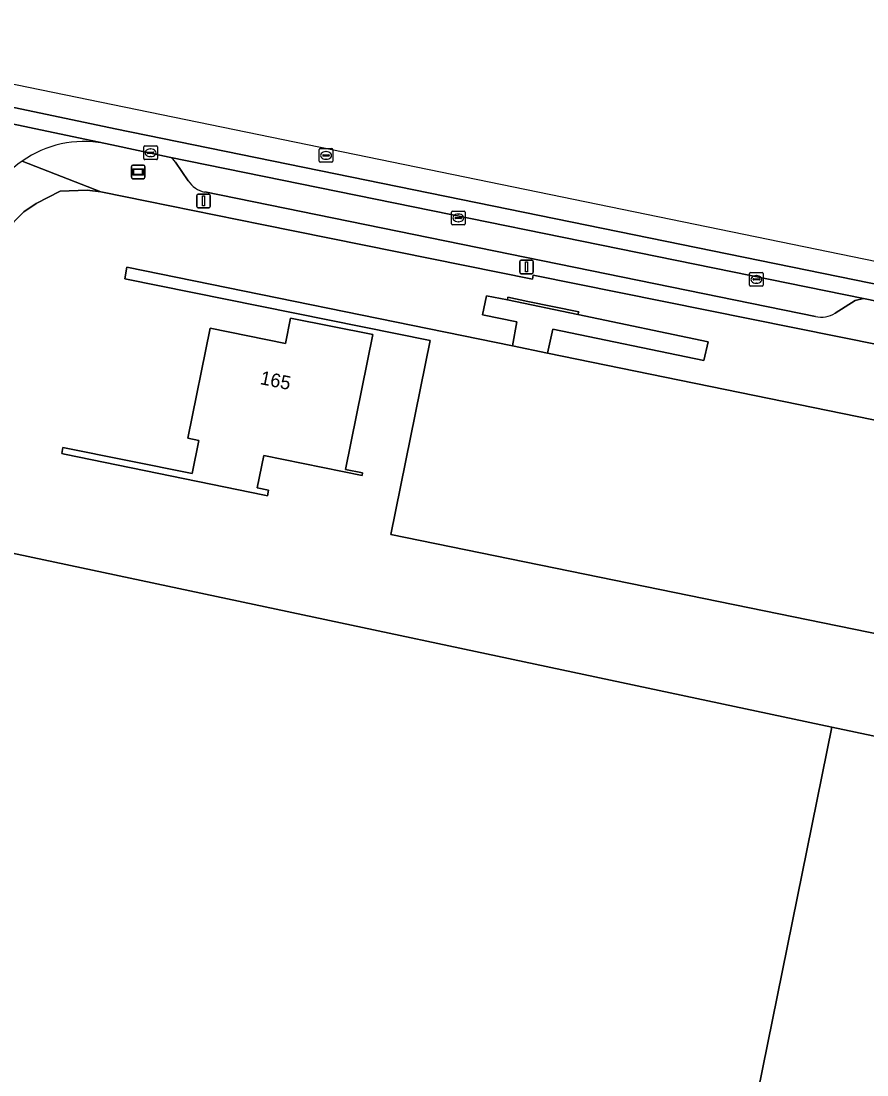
# Model space of a CAD drawing. Extents: x 157692 to 159674, y 381452 to 383291.
# Drawn here: x 158726.4 to 158788.3, y 382936.6 to 383013.8 of the extents above; entities that cross this region are included whole.
import ezdxf

# ---------------------------------------------------------------- set-up
doc = ezdxf.new("R2010")
doc.units = 0
for name, color, linetype in [('IMGEO_Erf', 7, 'Continuous'), ('IMGEO_Kolk', 7, 'Continuous'), ('IMGEO_Lichtmast', 7, 'Continuous'), ('IMGEO_Pand', 7, 'Continuous'), ('IMGEO_Pand_nummerreeks', 7, 'Continuous'), ('IMGEO_Parkeervlak_open', 7, 'Continuous'), ('IMGEO_Rijbaan_lokaal_gesloten', 7, 'Continuous'), ('IMGEO_Rijbaan_lokaal_open', 7, 'Continuous'), ('IMGEO_Rioolput', 7, 'Continuous'), ('IMGEO_Voetpad_open', 7, 'Continuous'), ('IMGEO_Wegwijzer', 7, 'Continuous')]:
    doc.layers.add(name, color=color, linetype=linetype)

msp = doc.modelspace()

# ---------------------------------------------------------------- linework, layer by layer
at = {"layer": 'IMGEO_Erf'}
for points in [[(158902.965, 382965.847), (158792.866, 382988.291), (158793.06, 382989.296), (158792.55, 382989.399), (158763.859, 382995.171), (158763.807, 382994.886), (158744.012, 382998.893), (158732.227, 383001.293), (158731.226, 383001.403), (158729.239, 383001.342), (158727.484, 383000.425), (158726.591, 382999.819), (158725.909, 382999.137)], [(158725.301, 382974.929), (158785.725, 382962.1), (158803.033, 382958.425), (158803.062, 382958.566), (158803.905, 382962.686), (158857.825, 382951.646)]]:
    msp.add_lwpolyline(points, dxfattribs=at)
for points in [[(158753.435, 382976.201), (158756.333, 382990.393), (158733.971, 382994.917), (158734.122, 382995.765), (158762.342, 382989.997), (158762.676, 382991.769), (158760.157, 382992.286), (158760.441, 382993.669), (158761.977, 382993.364), (158762.011, 382993.563), (158763.462, 382993.266), (158767.194, 382992.501), (158767.143, 382992.3), (158776.662, 382990.299), (158776.356, 382988.945), (158765.296, 382991.237), (158764.919, 382989.47), (158808.101, 382980.643), (158807.939, 382979.851), (158806.588, 382980.085), (158803.687, 382965.917)], [(158744.14, 382981.976), (158743.662, 382979.618), (158744.502, 382979.448), (158744.419, 382979.038), (158744.196, 382979.083), (158729.554, 382982.085), (158729.36, 382982.124), (158729.449, 382982.565), (158738.896, 382980.651), (158739.389, 382983.085), (158738.586, 382983.248), (158740.215, 382991.29), (158745.736, 382990.172), (158746.115, 382992.045), (158752.121, 382990.828), (158750.12, 382980.955), (158751.374, 382980.7), (158751.337, 382980.518)]]:
    msp.add_lwpolyline(points, close=True, dxfattribs=at)
at = {"layer": 'IMGEO_Kolk'}
for p, q in [((158735.359, 383003.713), (158735.359, 383004.565)), ((158735.434, 383004.639), (158736.286, 383004.639)), ((158735.618, 383004.133), (158735.618, 383004.145)), ((158736.056, 383004.096), (158735.658, 383004.096)), ((158735.661, 383004.182), (158736.059, 383004.182)), ((158735.847, 383004.419), (158735.872, 383004.419)), ((158736.102, 383004.145), (158736.102, 383004.133)), ((158736.36, 383004.565), (158736.36, 383003.713)), ((158736.286, 383003.639), (158735.434, 383003.639)), ((158735.87, 383003.859), (158735.845, 383003.859)), ((158757.885, 382998.944), (158757.885, 382999.796)), ((158757.96, 382999.87), (158758.812, 382999.87)), ((158758.144, 382999.364), (158758.144, 382999.376)), ((158758.582, 382999.327), (158758.184, 382999.327)), ((158758.187, 382999.413), (158758.585, 382999.413)), ((158758.373, 382999.65), (158758.398, 382999.65)), ((158758.628, 382999.376), (158758.628, 382999.364)), ((158758.886, 382999.796), (158758.886, 382998.944)), ((158758.812, 382998.87), (158757.96, 382998.87)), ((158758.396, 382999.09), (158758.371, 382999.09)), ((158779.702, 382994.447), (158779.702, 382995.299)), ((158779.777, 382995.373), (158780.629, 382995.373)), ((158779.961, 382994.867), (158779.961, 382994.879)), ((158780.399, 382994.83), (158780.001, 382994.83)), ((158780.004, 382994.916), (158780.402, 382994.916)), ((158780.19, 382995.153), (158780.215, 382995.153)), ((158780.445, 382994.879), (158780.445, 382994.867)), ((158780.703, 382995.299), (158780.703, 382994.447)), ((158780.629, 382994.373), (158779.777, 382994.373)), ((158780.213, 382994.593), (158780.188, 382994.593))]:
    msp.add_line(p, q, dxfattribs=at)
for points in [[(158735.359, 383003.713), (158735.359, 383004.565)], [(158735.434, 383004.639), (158736.286, 383004.639)], [(158736.36, 383004.565), (158736.36, 383003.713)], [(158736.286, 383003.639), (158735.434, 383003.639)], [(158757.885, 382998.944), (158757.885, 382999.796)], [(158757.96, 382999.87), (158758.812, 382999.87)], [(158758.886, 382999.796), (158758.886, 382998.944)], [(158758.812, 382998.87), (158757.96, 382998.87)], [(158779.702, 382994.447), (158779.702, 382995.299)], [(158779.777, 382995.373), (158780.629, 382995.373)], [(158780.703, 382995.299), (158780.703, 382994.447)], [(158780.629, 382994.373), (158779.777, 382994.373)]]:
    msp.add_lwpolyline(points, dxfattribs=at)
for centre, radius, start, end in [((158735.436, 383004.563), 0.0765, 91.55205, 178.44795), ((158735.436, 383004.563), 0.0765, 91.55205, 178.44795), ((158735.658, 383004.142), 0.0403, 85.87752, 175.75265), ((158735.655, 383004.132), 0.0366, 178.93798, 274.71019), ((158736.059, 383004.139), 0.043, 264.86636, 352.45326), ((158736.063, 383004.144), 0.0386, 1.73085, 96.63898), ((158736.284, 383004.563), 0.0765, 1.55205, 88.44795), ((158736.284, 383004.563), 0.0765, 1.55205, 88.44795), ((158735.436, 383003.715), 0.0765, 181.55205, 268.44795), ((158735.436, 383003.715), 0.0765, 181.55205, 268.44795), ((158736.284, 383003.715), 0.0765, 271.55205, 358.44795), ((158736.284, 383003.715), 0.0765, 271.55205, 358.44795), ((158757.962, 382999.794), 0.0765, 91.55205, 178.44795), ((158757.962, 382999.794), 0.0765, 91.55205, 178.44795), ((158758.184, 382999.373), 0.0403, 85.87752, 175.75265), ((158758.181, 382999.363), 0.0366, 178.93798, 274.71019), ((158758.585, 382999.37), 0.043, 264.86636, 352.45326), ((158758.589, 382999.375), 0.0386, 1.73085, 96.63898), ((158758.81, 382999.794), 0.0765, 1.55205, 88.44795), ((158758.81, 382999.794), 0.0765, 1.55205, 88.44795), ((158757.962, 382998.946), 0.0765, 181.55205, 268.44795), ((158757.962, 382998.946), 0.0765, 181.55205, 268.44795), ((158758.81, 382998.946), 0.0765, 271.55205, 358.44795), ((158758.81, 382998.946), 0.0765, 271.55205, 358.44795), ((158779.779, 382995.297), 0.0765, 91.55205, 178.44795), ((158779.779, 382995.297), 0.0765, 91.55205, 178.44795), ((158780.001, 382994.876), 0.0403, 85.87752, 175.75265), ((158779.998, 382994.866), 0.0366, 178.93798, 274.71019), ((158780.402, 382994.873), 0.043, 264.86636, 352.45326), ((158780.406, 382994.878), 0.0386, 1.73085, 96.63898), ((158780.627, 382995.297), 0.0765, 1.55205, 88.44795), ((158780.627, 382995.297), 0.0765, 1.55205, 88.44795), ((158779.779, 382994.449), 0.0765, 181.55205, 268.44795), ((158779.779, 382994.449), 0.0765, 181.55205, 268.44795), ((158780.627, 382994.449), 0.0765, 271.55205, 358.44795), ((158780.627, 382994.449), 0.0765, 271.55205, 358.44795)]:
    msp.add_arc(centre, radius, start, end, dxfattribs=at)
for centre, major_axis, ratio, start_param, end_param in [((158735.846, 383004.139), (-0.387, 0.002), 0.722429, 4.712389, 7.853982), ((158735.871, 383004.139), (-0.39, 0.002), 0.717154, 1.570796, 4.712389), ((158758.372, 382999.37), (-0.387, 0.002), 0.722429, 4.712389, 7.853982), ((158758.397, 382999.37), (-0.39, 0.002), 0.717154, 1.570796, 4.712389), ((158780.189, 382994.873), (-0.387, 0.002), 0.722429, 4.712389, 7.853982), ((158780.214, 382994.873), (-0.39, 0.002), 0.717154, 1.570796, 4.712389)]:
    msp.add_ellipse(centre, major_axis=major_axis, ratio=ratio, start_param=start_param, end_param=end_param, dxfattribs=at)
at = {"layer": 'IMGEO_Lichtmast'}
for p, q in [((158739.238, 383000.22), (158739.238, 383001.02)), ((158739.238, 383001.02), (158739.238, 383000.22)), ((158739.338, 383001.12), (158740.128, 383001.12)), ((158740.128, 383001.12), (158739.338, 383001.12)), ((158740.228, 383001.02), (158740.228, 383000.22)), ((158740.228, 383000.22), (158740.228, 383001.02)), ((158740.128, 383000.12), (158739.338, 383000.12)), ((158739.338, 383000.12), (158740.128, 383000.12)), ((158762.983, 382996.29), (158763.773, 382996.29)), ((158763.773, 382996.29), (158762.983, 382996.29)), ((158762.883, 382995.39), (158762.883, 382996.19)), ((158762.883, 382996.19), (158762.883, 382995.39)), ((158763.873, 382996.19), (158763.873, 382995.39)), ((158763.873, 382995.39), (158763.873, 382996.19)), ((158763.773, 382995.29), (158762.983, 382995.29)), ((158762.983, 382995.29), (158763.773, 382995.29))]:
    msp.add_line(p, q, dxfattribs=at)
for points in [[(158739.658, 383000.995), (158739.808, 383000.995), (158739.808, 383000.245), (158739.658, 383000.245), (158739.658, 383000.995)], [(158763.303, 382996.165), (158763.453, 382996.165), (158763.453, 382995.415), (158763.303, 382995.415), (158763.303, 382996.165)]]:
    msp.add_lwpolyline(points, dxfattribs=at)
for centre, start, end in [((158739.338, 383001.02), 90, 180), ((158739.338, 383001.02), 90, 180), ((158740.128, 383001.02), 0, 90), ((158740.128, 383001.02), 360, 90), ((158739.338, 383000.22), 180, 270), ((158739.338, 383000.22), 180, 270), ((158740.128, 383000.22), 270, 0), ((158740.128, 383000.22), 270, 0), ((158762.983, 382996.19), 90, 180), ((158762.983, 382996.19), 90, 180), ((158763.773, 382996.19), 0, 90), ((158763.773, 382996.19), 360, 90), ((158762.983, 382995.39), 180, 270), ((158762.983, 382995.39), 180, 270), ((158763.773, 382995.39), 270, 0), ((158763.773, 382995.39), 270, 0)]:
    msp.add_arc(centre, 0.1, start, end, dxfattribs=at)
at = {"layer": 'IMGEO_Pand'}
for points in [[(158803.687, 382965.917), (158806.588, 382980.085), (158807.939, 382979.851), (158808.101, 382980.643), (158764.919, 382989.47), (158762.342, 382989.997), (158734.122, 382995.765), (158733.971, 382994.917), (158756.333, 382990.393), (158753.435, 382976.201)], [(158729.554, 382982.085), (158744.196, 382979.083), (158744.419, 382979.038), (158744.502, 382979.448), (158743.662, 382979.618), (158744.14, 382981.976), (158751.337, 382980.518), (158751.374, 382980.7), (158750.12, 382980.955), (158752.121, 382990.828), (158746.115, 382992.045), (158745.736, 382990.172), (158740.215, 382991.29), (158738.586, 382983.248), (158739.389, 382983.085), (158738.896, 382980.651), (158729.449, 382982.565), (158729.36, 382982.124)], [(158850.96, 382891.39), (158851.09, 382892.017), (158850.023, 382892.238), (158849.966, 382891.963), (158845.782, 382892.819), (158857.825, 382951.646), (158803.905, 382962.686), (158803.062, 382958.566), (158803.033, 382958.425), (158785.725, 382962.1), (158779.202, 382929.956), (158796.548, 382926.28), (158794.696, 382917.354), (158802.744, 382915.684), (158798.068, 382893.154), (158798.264, 382893.113), (158843.882, 382883.646), (158844.516, 382886.701), (158848.697, 382885.834), (158848.547, 382884.915), (158849.575, 382884.702)]]:
    msp.add_lwpolyline(points, close=True, dxfattribs=at)
msp.add_lwpolyline([(158717.373, 382927.397), (158727.94, 382925.256), (158731.86, 382924.461), (158731.066, 382920.541), (158728.95, 382909.854), (158734.786, 382908.741), (158733.943, 382904.313), (158741.814, 382902.631), (158742.845, 382907.701), (158742.607, 382907.747), (158743.649, 382912.892), (158743.946, 382912.834), (158745.396, 382912.554), (158747.183, 382912.208), (158746.392, 382908.121), (158749.951, 382907.4), (158755.293, 382935.022), (158779.202, 382929.956), (158785.725, 382962.1), (158725.301, 382974.929)], dxfattribs=at)
at = {"layer": 'IMGEO_Parkeervlak_open'}
for points in [[(158785.972, 382992.401), (158787.425, 382993.315), (158788.046, 382993.471), (158737.219, 383003.831)], [(158737.68, 383003.444), (158738.62, 383002.083)], [(158739.826, 383001.27), (158784.518, 382992.154)]]:
    msp.add_lwpolyline(points, dxfattribs=at)
for centre, radius, start, end in [((158737.039, 383003.149), 0.705, 24.73584, 75.23863), ((158740.184, 383003.103), 1.868, 213.09723, 258.93264), ((158784.93, 382994.132), 2.02, 258.23006, 301.05224)]:
    msp.add_arc(centre, radius, start, end, dxfattribs=at)
at = {"layer": 'IMGEO_Rijbaan_lokaal_gesloten'}
msp.add_lwpolyline([(158678.787, 383018.803), (158678.432, 383017.066), (158715.883, 383009.549), (158733.282, 383005.886), (159008.345, 382949.698), (159047.024, 382941.455), (159115.477, 382927.089), (159049.485, 382942.388), (159041.051, 382944.343), (158704.703, 383013.476)], close=True, dxfattribs=at)
msp.add_lwpolyline([(159008.345, 382949.698), (158733.282, 383005.886), (158715.883, 383009.549), (158678.432, 383017.066), (158678.192, 383015.89), (158695.845, 383012.338), (158699.904, 383011.526), (158710.079, 383009.49), (158713.867, 383008.733), (158714.247, 383008.687), (158715.635, 383008.375), (158732.43, 383004.839), (158733.038, 383004.711), (158737.219, 383003.831), (158788.046, 382993.471), (158793.16, 382992.429), (159008.1, 382948.523)], dxfattribs=at)
at = {"layer": 'IMGEO_Rijbaan_lokaal_open'}
msp.add_lwpolyline([(158732.43, 383004.839), (158715.635, 383008.375)], dxfattribs=at)
for radius, start, end in [(7.891, 79.56896, 125.05475), (7.892, 125.04948, 170.52962)]:
    msp.add_arc((158731.001, 382997.078), radius, start, end, dxfattribs=at)
at = {"layer": 'IMGEO_Rioolput'}
for p, q in [((158748.204, 383003.52), (158748.204, 383004.372)), ((158748.279, 383004.446), (158749.131, 383004.446)), ((158748.506, 383003.989), (158748.904, 383003.989)), ((158748.692, 383004.226), (158748.717, 383004.226)), ((158749.205, 383004.372), (158749.205, 383003.52)), ((158749.131, 383003.446), (158748.279, 383003.446)), ((158748.463, 383003.94), (158748.463, 383003.952)), ((158748.901, 383003.903), (158748.503, 383003.903)), ((158748.715, 383003.666), (158748.69, 383003.666)), ((158748.947, 383003.952), (158748.947, 383003.94))]:
    msp.add_line(p, q, dxfattribs=at)
for points in [[(158748.204, 383003.52), (158748.204, 383004.372)], [(158748.279, 383004.446), (158749.131, 383004.446)], [(158749.205, 383004.372), (158749.205, 383003.52)], [(158749.131, 383003.446), (158748.279, 383003.446)]]:
    msp.add_lwpolyline(points, dxfattribs=at)
for centre, radius, start, end in [((158748.281, 383004.37), 0.0765, 91.55205, 178.44795), ((158748.281, 383004.37), 0.0765, 91.55205, 178.44795), ((158748.503, 383003.949), 0.0403, 85.87752, 175.75265), ((158748.908, 383003.951), 0.0386, 1.73085, 96.63898), ((158749.129, 383004.37), 0.0765, 1.55205, 88.44795), ((158749.129, 383004.37), 0.0765, 1.55205, 88.44795), ((158748.281, 383003.522), 0.0765, 181.55205, 268.44795), ((158748.281, 383003.522), 0.0765, 181.55205, 268.44795), ((158748.5, 383003.939), 0.0366, 178.93798, 274.71019), ((158748.904, 383003.946), 0.043, 264.86636, 352.45326), ((158749.129, 383003.522), 0.0765, 271.55205, 358.44795), ((158749.129, 383003.522), 0.0765, 271.55205, 358.44795)]:
    msp.add_arc(centre, radius, start, end, dxfattribs=at)
for centre, major_axis, ratio, start_param, end_param in [((158748.691, 383003.946), (-0.387, 0.002), 0.722429, 4.712389, 7.853982), ((158748.716, 383003.946), (-0.39, 0.002), 0.717154, 1.570796, 4.712389)]:
    msp.add_ellipse(centre, major_axis=major_axis, ratio=ratio, start_param=start_param, end_param=end_param, dxfattribs=at)
at = {"layer": 'IMGEO_Voetpad_open'}
for points in [[(158737.219, 383003.831), (158733.038, 383004.711), (158732.43, 383004.839)], [(158724.312, 382995.971), (158725.282, 382998.314), (158725.909, 382999.137), (158726.591, 382999.819), (158727.484, 383000.425), (158729.239, 383001.342), (158731.226, 383001.403), (158732.227, 383001.293), (158726.469, 383003.538)], [(158726.469, 383003.538), (158732.227, 383001.293), (158744.012, 382998.893), (158763.807, 382994.886), (158763.859, 382995.171), (158792.55, 382989.399), (158793.16, 382992.429), (158788.046, 382993.471), (158787.425, 382993.315), (158785.972, 382992.401)], [(158738.62, 383002.083), (158737.68, 383003.444)], [(158784.518, 382992.154), (158739.826, 383001.27)]]:
    msp.add_lwpolyline(points, dxfattribs=at)
for points in [[(158764.919, 382989.47), (158765.296, 382991.237), (158776.356, 382988.945), (158776.662, 382990.299), (158767.143, 382992.3), (158761.977, 382993.364), (158760.441, 382993.669), (158760.157, 382992.286), (158762.676, 382991.769), (158762.342, 382989.997)], [(158767.194, 382992.501), (158763.462, 382993.266), (158762.011, 382993.563), (158761.977, 382993.364), (158767.143, 382992.3)]]:
    msp.add_lwpolyline(points, close=True, dxfattribs=at)
for centre, radius, start, end in [((158731.001, 382997.078), 7.891, 79.56896, 125.05475), ((158731.001, 382997.078), 7.892, 125.04948, 170.52962), ((158737.039, 383003.149), 0.705, 24.73584, 75.23863), ((158740.184, 383003.103), 1.868, 213.09723, 258.93264), ((158784.93, 382994.132), 2.02, 258.23006, 301.05224)]:
    msp.add_arc(centre, radius, start, end, dxfattribs=at)
at = {"layer": 'IMGEO_Wegwijzer'}
for p, q in [((158734.559, 383003.244), (158735.349, 383003.244)), ((158735.349, 383003.244), (158734.559, 383003.244)), ((158734.459, 383002.344), (158734.459, 383003.144)), ((158734.459, 383003.144), (158734.459, 383002.344)), ((158735.449, 383003.144), (158735.449, 383002.344)), ((158735.449, 383002.344), (158735.449, 383003.144)), ((158735.349, 383002.244), (158734.559, 383002.244)), ((158734.559, 383002.244), (158735.349, 383002.244))]:
    msp.add_line(p, q, dxfattribs=at)
for points in [[(158734.56, 383002.976), (158735.348, 383002.976), (158735.348, 383002.512), (158734.56, 383002.512), (158734.56, 383002.976)], [(158734.625, 383002.911), (158734.625, 383002.577), (158735.283, 383002.577), (158735.283, 383002.911), (158734.625, 383002.911)]]:
    msp.add_lwpolyline(points, dxfattribs=at)
for centre, start, end in [((158734.559, 383003.144), 90, 180), ((158734.559, 383003.144), 90, 180), ((158735.349, 383003.144), 0, 90), ((158735.349, 383003.144), 360, 90), ((158734.559, 383002.344), 180, 270), ((158734.559, 383002.344), 180, 270), ((158735.349, 383002.344), 270, 0), ((158735.349, 383002.344), 270, 0)]:
    msp.add_arc(centre, 0.1, start, end, dxfattribs=at)

# ---------------------------------------------------------------- texts
at = {"layer": 'IMGEO_Pand_nummerreeks'}
msp.add_text('165', height=1, rotation=348.55243, dxfattribs=at).set_placement((158743.824, 382987.213))

doc.saveas('drawing.dxf')
